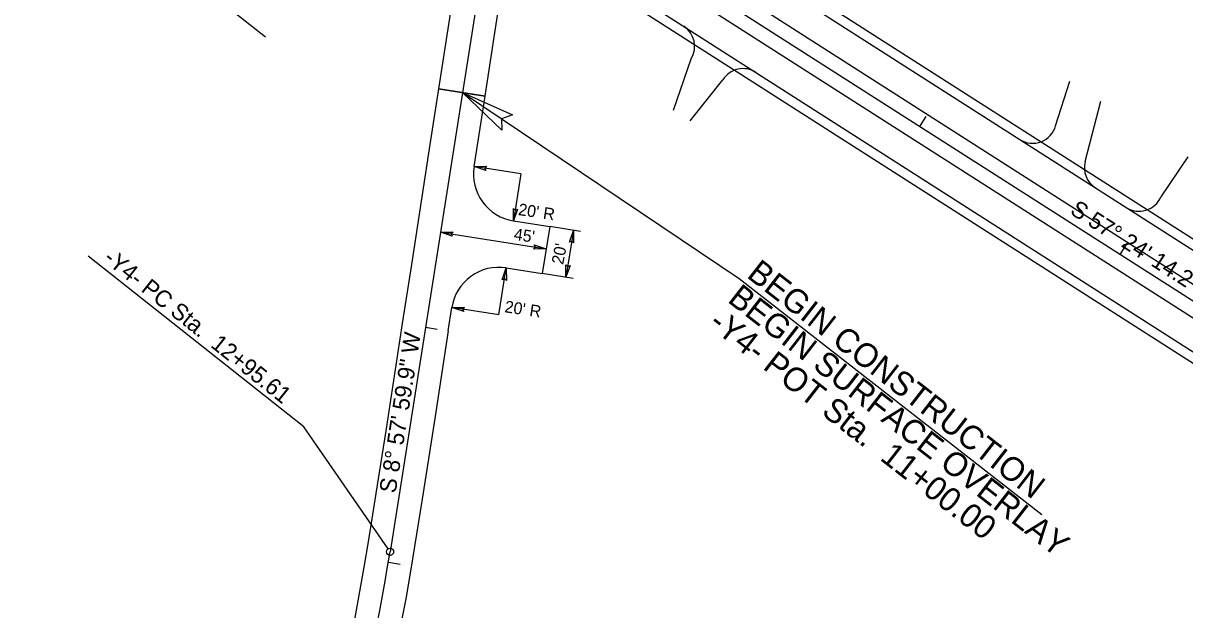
# Model space of a CAD drawing. Extents: x 1778969 to 1790720, y 807089 to 817794.
# Drawn here: x 1782549.1 to 1783037.6, y 813901.8 to 814148.6 of the extents above; entities that cross this region are included whole.
import ezdxf

# ---------------------------------------------------------------- set-up
doc = ezdxf.new("R2010")
doc.units = 0
for name, color, linetype in [('Prop Dimension', 7, 'Continuous'), ('Prop Dimension Text', 7, 'Continuous'), ('Prop EOT', 7, 'Continuous'), ('Prop Horizontal Alignment', 7, 'Continuous'), ('Prop Horizontal Alignment Direction Label', 7, 'Continuous'), ('Prop Horizontal Alignment Station Label', 7, 'Continuous'), ('Prop Horizontal Alignment Tick Small', 7, 'Continuous'), ('Prop Lane Lines', 7, 'Continuous'), ('Prop Paved Shoulder', 7, 'Continuous'), ('Prop Rem of Exist Asph Pvmt', 7, 'Continuous'), ('Prop Terminator CELL', 7, 'Continuous')]:
    doc.layers.add(name, color=color, linetype=linetype)

msp = doc.modelspace()

# ---------------------------------------------------------------- linework, layer by layer
at = {"layer": 'Prop Dimension'}
for p, q in [((1782758.45, 814085.18), (1782738.7, 814088.31)), ((1782758.45, 814085.18), (1782755.33, 814065.43)), ((1782783.49, 814060.99), (1782770.52, 814063.03)), ((1782724.59, 814060.65), (1782769.04, 814053.63)), ((1782780.5, 814061.46), (1782777.38, 814041.7)), ((1782749.13, 814025.91), (1782752.25, 814045.67)), ((1782780.37, 814041.23), (1782767.41, 814043.28)), ((1782749.13, 814025.91), (1782729.36, 814028.94))]:
    msp.add_line(p, q, dxfattribs=at)
at = {"layer": 'Prop EOT'}
for p, q in [((1782662.57, 814295.14), (1783159.17, 813977.59)), ((1782643.17, 814264.81), (1783139.78, 813947.26)), ((1782822.58, 814112.04), (1782830.01, 814133.65)), ((1782723.75, 814121.03), (1782719.85, 814095.74)), ((1782743.39, 814117.93), (1782723.75, 814121.03)), ((1782829.65, 814107.58), (1782843.33, 814124.76)), ((1782983.3, 814105.49), (1782989.34, 814124.17)), ((1782738.7, 814088.31), (1782743.39, 814117.93)), ((1782995.79, 814090.36), (1783002.38, 814115.83)), ((1782719.85, 814095.74), (1782712.33, 814047.16)), ((1783038.96, 814092.44), (1783027.58, 814075.56)), ((1782755.33, 814065.43), (1782770.52, 814063.03)), ((1782770.52, 814063.03), (1782767.41, 814043.28)), ((1782712.33, 814047.16), (1782708.5, 814022.2)), ((1782752.25, 814045.67), (1782767.41, 814043.28)), ((1782727.86, 814019.14), (1782729.36, 814028.94))]:
    msp.add_line(p, q, dxfattribs=at)
for points in [[(1782708.5, 814022.2), (1782701.56, 813977.16), (1782698.42, 813956.92), (1782694.18, 813930.37), (1782692.38, 813919.73), (1782689.87, 813905.54), (1782687.1, 813890.63), (1782683.3, 813873.14), (1782680.34, 813860.95), (1782676.08, 813844.76), (1782672.99, 813834.31), (1782669.89, 813824.5), (1782667.01, 813816.21), (1782664.33, 813808.79), (1782662.52, 813803.68), (1782659.32, 813794.9), (1782658.53, 813792.74), (1782655.75, 813785.57), (1782653.99, 813781.01)], [(1782727.86, 814019.14), (1782722.21, 813982.3), (1782716.95, 813948.36), (1782712.79, 813923.21), (1782710.11, 813907.18), (1782706.61, 813889.5), (1782702.8, 813872.5), (1782698.51, 813854.49), (1782696.15, 813845.58), (1782693.32, 813835.57), (1782691.33, 813829.11), (1782689.07, 813821.9), (1782686.5, 813813.75), (1782683.94, 813805.6), (1782682.16, 813799.93), (1782677.29, 813787.09), (1782675.13, 813781.44), (1782672.16, 813774.06)]]:
    msp.add_lwpolyline(points, dxfattribs=at)
for centre, radius, start, end in [((1782821.5, 814138.91), 10, 328.3217, 57.4039), ((1782851.84, 814119.51), 10, 57.4039, 148.3217), ((1782973.64, 814108.09), 10, 237.4039, 344.897), ((1782758.45, 814085.18), 20, 171.002, 261.0334), ((1783005.44, 814087.76), 10, 164.897, 237.4039), ((1783018.38, 814079.49), 10, 237.4039, 336.8727), ((1782749.13, 814025.91), 20, 81.0334, 171.2812)]:
    msp.add_arc(centre, radius, start, end, dxfattribs=at)
at = {"layer": 'Prop Horizontal Alignment'}
for p, q in [((1782652.87, 814279.97), (1783782.01, 813557.97)), ((1782749.45, 814218.21), (1782703.38, 813926.21))]:
    msp.add_line(p, q, dxfattribs=at)
msp.add_arc((1781973.11, 814041.44), 739.3, 335.47872, 351.03336, dxfattribs=at)
at = {"layer": 'Prop Horizontal Alignment Station Label'}
for p, q in [((1782549.09, 814223.57), (1782650.99, 814142.9)), ((1782733.87, 814119.43), (1782850.23, 814041.19)), ((1782667.13, 813978.8), (1782576.36, 814050.66)), ((1782850.23, 814041.19), (1782977.54, 813941.93)), ((1782702.53, 813927.45), (1782667.13, 813978.8))]:
    msp.add_line(p, q, dxfattribs=at)
msp.add_circle((1782703.38, 813926.21), 1.5, dxfattribs=at)
at = {"layer": 'Prop Horizontal Alignment Tick Small'}
for p, q in [((1782733.87, 814119.43), (1782738.81, 814118.66)), ((1782926.21, 814105.19), (1782928.91, 814109.4)), ((1783010.46, 814051.32), (1783013.16, 814055.53)), ((1782718.28, 814020.66), (1782723.22, 814019.88)), ((1782702.68, 813921.88), (1782707.62, 813921.07))]:
    msp.add_line(p, q, dxfattribs=at)
at = {"layer": 'Prop Lane Lines'}
for p, q in [((1782656.1, 814285.03), (1783144.28, 813972.87)), ((1782649.64, 814274.92), (1783146.07, 813957.48))]:
    msp.add_line(p, q, dxfattribs=at)
at = {"layer": 'Prop Paved Shoulder'}
for p, q in [((1782664.72, 814298.51), (1783161.32, 813980.96)), ((1782641.02, 814261.44), (1783137.62, 813943.89))]:
    msp.add_line(p, q, dxfattribs=at)
at = {"layer": 'Prop Rem of Exist Asph Pvmt'}
msp.add_line((1782723.78, 814121.03), (1782743.39, 814117.93), dxfattribs=at)
for points in [[(1782733.63, 814183.8), (1782728.02, 814148.04), (1782723.78, 814121.03)], [(1782743.39, 814117.93), (1782743.83, 814120.73), (1782749.51, 814158.26)]]:
    msp.add_lwpolyline(points, dxfattribs=at)
at = {"layer": 'Prop Terminator CELL'}
for points in [[(1782750.34, 814103.63), (1782733.87, 814119.43), (1782754.86, 814110.09), (1782750.23, 814108.38)], [(1782743.68, 814086.62), (1782738.7, 814088.31), (1782743.99, 814088.41), (1782743.19, 814087.6)], [(1782757.02, 814070.41), (1782755.33, 814065.43), (1782755.24, 814070.72), (1782756.04, 814069.92)], [(1782729.57, 814058.96), (1782724.59, 814060.65), (1782729.88, 814060.75), (1782729.09, 814059.94)], [(1782778.81, 814056.48), (1782780.5, 814061.46), (1782780.59, 814056.17), (1782779.79, 814056.96)], [(1782764.06, 814055.32), (1782769.04, 814053.63), (1782763.75, 814053.54), (1782764.55, 814054.34)], [(1782779.07, 814046.68), (1782777.38, 814041.7), (1782777.28, 814047), (1782778.09, 814046.2)], [(1782750.56, 814040.69), (1782752.25, 814045.67), (1782752.35, 814040.38), (1782751.54, 814041.17)], [(1782734.35, 814027.25), (1782729.36, 814028.94), (1782734.66, 814029.04), (1782733.86, 814028.23)]]:
    msp.add_lwpolyline(points, close=True, dxfattribs=at)

# ---------------------------------------------------------------- texts
at = {"layer": 'Prop Dimension Text'}
for s, rotation, p in [("20' R", 351.5078, (1782757.04, 814067.93)), ("45'", 352.1863, (1782755.23, 814057.46)), ("20'", 78.7334, (1782776.15, 814046.82)), ("20' R", 351.5078, (1782751.33, 814027.03))]:
    msp.add_text(s, height=5, rotation=rotation, dxfattribs=at).set_placement(p)
at = {"layer": 'Prop Horizontal Alignment Direction Label'}
for s, rotation, p in [('S 57%%d 24\' 14.2" E', 327.4039, (1782988.94, 814068.67)), ('S 8%%d 57\' 59.9" W', 81.0334, (1782705.72, 813950.6))]:
    msp.add_text(s, height=7, rotation=rotation, dxfattribs=at).set_placement(p)
at = {"layer": 'Prop Horizontal Alignment Station Label'}
for s, height, rotation, p in [('-Y4- PC Sta.  12+95.61', 7, 321.3113, (1782582.44, 814048.8)), ('BEGIN CONSTRUCTION', 10, 322.1266, (1782852.96, 814041.95)), ('BEGIN SURFACE OVERLAY', 10, 322.1266, (1782844.91, 814031.6)), ('-Y4- POT Sta.  11+00.00', 10, 322.1266, (1782836.86, 814021.25))]:
    msp.add_text(s, height=height, rotation=rotation, dxfattribs=at).set_placement(p)

doc.saveas('drawing.dxf')
